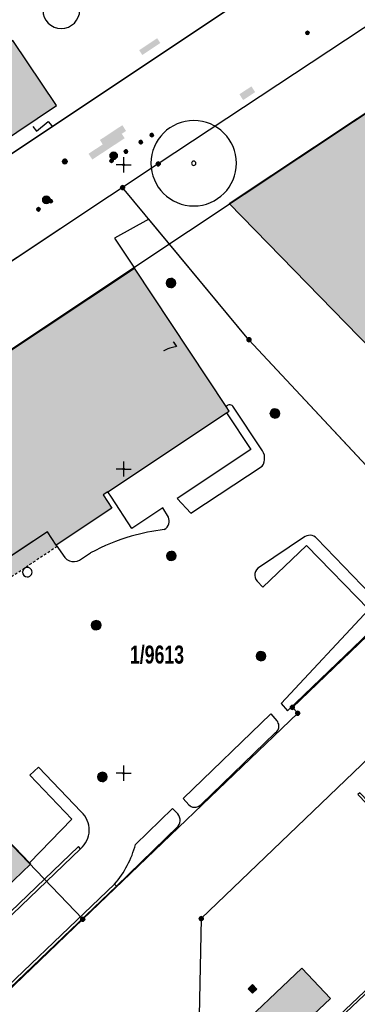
# Model space of a CAD drawing. Header units: metres. Extents: x 2695560 to 2696939, y 1260491 to 1262050.
# Tile 592 of 656: x 2695942 to 2695970, y 1261306 to 1261387. Entities that reach past the tile are written whole.
import ezdxf

# ---------------------------------------------------------------- set-up
doc = ezdxf.new("R2010")
doc.units = ezdxf.units.M
doc.linetypes.add('AUSGEZOGEN', pattern=[0])
doc.linetypes.add('VERDECKT2_S2', pattern=[0.36, 0.2, -0.16])
for name, color, linetype in [('XR$1$AV_Flächen (EO)', 7, 'AUSGEZOGEN'), ('XR$1$AV_Gebäudeflächen (BB)', 7, 'AUSGEZOGEN'), ('XR$1$AV_Gebäudeflächen (EO)', 7, 'AUSGEZOGEN'), ('XR$1$AV_Grenzpunkte', 7, 'AUSGEZOGEN'), ('XR$1$AV_Grundstück-Nr.', 7, 'AUSGEZOGEN'), ('XR$1$AV_Haus-Nr.', 7, 'AUSGEZOGEN'), ('XR$1$AV_Koordinatennetzpunkte', 7, 'AUSGEZOGEN'), ('XR$1$AV_Linien (BB)', 7, 'AUSGEZOGEN'), ('XR$1$AW_LK_Einlaufschacht alt', 24, 'AUSGEZOGEN'), ('XR$1$AW_LK_Schachtdeckel', 24, 'AUSGEZOGEN'), ('XR$1$AW_LK_Zwischenpunkt', 24, 'AUSGEZOGEN'), ('XR$1$EW_LK_Bauwerk_FL_Linie_Punkt', 1, 'AUSGEZOGEN'), ('XR$1$EW_LK_Knoten', 1, 'AUSGEZOGEN'), ('XR$1$FM_LK_SW_TRASSEKNOTEN', 94, 'AUSGEZOGEN'), ('XR$1$GA_LK_Absperrarmatur', 32, 'AUSGEZOGEN'), ('XR$1$GR_Baum', 94, 'AUSGEZOGEN'), ('XR$1$Liegenschaftsgrenzen', 7, 'AUSGEZOGEN'), ('XR$1$PFAV', 255, 'AUSGEZOGEN'), ('XR$1$PFAW', 255, 'AUSGEZOGEN'), ('XR$1$PFEW', 255, 'AUSGEZOGEN'), ('XR$1$PFGA', 255, 'AUSGEZOGEN'), ('XR$1$RAEW', 8, 'AUSGEZOGEN'), ('XR$1$RP_Abstandslinie', 7, 'AUSGEZOGEN')]:
    doc.layers.add(name, color=color, linetype=linetype)
doc.styles.add('ARIAL', font='arial.ttf')

# ---------------------------------------------------------------- blocks, each defined once
blk = doc.blocks.new('COMPLEXOBJECT_337')
at = {"layer": 'XR$1$AV_Linien (BB)', "color": 7, "linetype": 'AUSGEZOGEN', "transparency": 33554687}
blk.add_line((5976.6, 11390.78), (5952.839, 11375.075), dxfattribs=at)
for centre, radius, start, end in [((5985.321, 11382.022), 9.646, 102.92671, 123.12349), ((5977.981, 11388.696), 2.5, 34.16035, 123.53934)]:
    blk.add_arc(centre, radius, start, end, dxfattribs=at)
blk = doc.blocks.new('COMPLEXOBJECT_363')
at = {"layer": 'XR$1$AV_Linien (BB)', "color": 7, "linetype": 'AUSGEZOGEN', "transparency": 33554687}
blk.add_line((5967.776, 11394.014), (5975.772, 11399.423), dxfattribs=at)
blk.add_lwpolyline([(5935.547, 11372.404), (5936.01, 11372.71), (5937.64, 11373.82), (5967.23, 11393.56)], dxfattribs=at)
for centre, radius, start, end in [((5974.872, 11400.878), 1.7, 14.76315, 74.51917), ((5974.866, 11400.871), 1.708, 302.04408, 14.94032), ((5965.142, 11396.626), 3.71, 304.25175, 315.23542)]:
    blk.add_arc(centre, radius, start, end, dxfattribs=at)
blk = doc.blocks.new('COMPLEXOBJECT_567')
at = {"layer": 'XR$1$AV_Linien (BB)', "color": 7, "linetype": 'AUSGEZOGEN', "transparency": 33554687}
for p, q in [((5944.472, 11343.749), (5945.176, 11342.74)), ((5946.373, 11342.513), (5947.283, 11343.107))]:
    blk.add_line(p, q, dxfattribs=at)
blk.add_lwpolyline([(5953.679, 11346.038), (5953.225, 11346.799), (5950.672, 11345.116), (5948.999, 11347.682), (5948.701, 11348.13)], dxfattribs=at)
for centre, radius, start, end in [((5952.934, 11345.731), 0.806, 342.8444, 22.40841), ((5952.933, 11345.727), 0.806, 299.7459, 343.0849), ((5955.353, 11328.182), 16.967, 106.18046, 118.40034), ((5955.337, 11328.247), 16.9, 96.81143, 106.19065), ((5945.904, 11343.332), 0.938, 219.13955, 248.05028), ((5945.91, 11343.34), 0.947, 247.86281, 299.25506)]:
    blk.add_arc(centre, radius, start, end, dxfattribs=at)
blk = doc.blocks.new('COMPLEXOBJECT_568')
at = {"layer": 'XR$1$AV_Linien (BB)', "color": 7, "linetype": 'AUSGEZOGEN', "transparency": 33554687}
for p, q in [((5962.459, 11328.318), (5956.384, 11322.467)), ((5955.366, 11322.405), (5954.893, 11322.924))]:
    blk.add_line(p, q, dxfattribs=at)
blk.add_lwpolyline([(5954.893, 11322.924), (5962.083, 11329.877), (5962.584, 11329.318)], dxfattribs=at)
for centre, radius, start, end in [((5962.076, 11328.872), 0.676, 2.96175, 41.26462), ((5962.081, 11328.872), 0.671, 304.27735, 2.98231), ((5955.85, 11322.858), 0.662, 264.00373, 323.76246), ((5955.848, 11322.858), 0.661, 223.22868, 264.1948)]:
    blk.add_arc(centre, radius, start, end, dxfattribs=at)
blk = doc.blocks.new('COMPLEXOBJECT_668')
at = {"layer": 'XR$1$AV_Linien (BB)', "color": 7, "linetype": 'AUSGEZOGEN', "transparency": 33554687}
for points in [[(5950.978, 11319.147), (5954.021, 11322.105), (5954.354, 11321.771)], [(5954.489, 11320.642), (5949.425, 11315.706), (5949.252, 11315.887)]]:
    blk.add_lwpolyline(points, dxfattribs=at)
for centre, radius, start, end in [((5953.774, 11321.129), 0.865, 325.73563, 47.90189), ((5943.074, 11321.245), 8.177, 319.06634, 345.13589)]:
    blk.add_arc(centre, radius, start, end, dxfattribs=at)
blk = doc.blocks.new('COMPLEXOBJECT_669')
at = {"layer": 'XR$1$AV_Linien (BB)', "color": 7, "linetype": 'AUSGEZOGEN', "transparency": 33554687}
blk.add_line((5961.298, 11351.646), (5959.033, 11355.095), dxfattribs=at)
blk.add_lwpolyline([(5958.457, 11354.611), (5960.46, 11351.597), (5954.385, 11347.568), (5955.526, 11346.359), (5961.38, 11350.227)], dxfattribs=at)
for centre, radius, start, end in [((5958.719, 11354.913), 0.363, 30.14416, 142.83332), ((5960.425, 11350.884), 1.159, 325.49134, 41.12323)]:
    blk.add_arc(centre, radius, start, end, dxfattribs=at)
blk = doc.blocks.new('COMPLEXOBJECT_670')
at = {"layer": 'XR$1$AV_Linien (BB)', "color": 7, "linetype": 'AUSGEZOGEN', "transparency": 33554687}
for p, q in [((5964.775, 11344.361), (5961.147, 11341.94)), ((5971.095, 11338.853), (5965.866, 11344.286))]:
    blk.add_line(p, q, dxfattribs=at)
for points in [[(5960.962, 11340.79), (5961.427, 11340.286), (5965.02, 11343.705), (5970.128, 11338.444), (5962.937, 11330.722)], [(5962.937, 11330.722), (5963.472, 11330.129), (5970.898, 11337.279)]]:
    blk.add_lwpolyline(points, dxfattribs=at)
for centre, radius, start, end in [((5965.284, 11343.79), 0.765, 40.43637, 131.69849), ((5961.525, 11341.289), 0.752, 120.14322, 221.57908), ((5969.902, 11338.203), 1.359, 317.15313, 28.57891)]:
    blk.add_arc(centre, radius, start, end, dxfattribs=at)
blk = doc.blocks.new('COMPLEXOBJECT_696')
at = {"layer": 'XR$1$AV_Linien (BB)', "color": 7, "linetype": 'AUSGEZOGEN', "transparency": 33554687}
for points in [[(5942.26, 11317.644), (5945.753, 11321.236), (5942.307, 11324.828), (5942.998, 11325.506), (5946.521, 11321.818)], [(5946.47, 11318.793), (5934.593, 11307.417), (5933.662, 11306.889), (5932.621, 11306.626), (5931.548, 11306.651), (5930.52, 11306.959), (5929.611, 11307.53), (5928.885, 11308.321), (5928.395, 11309.277), (5928.185, 11310.332), (5928.274, 11311.403), (5928.647, 11312.393), (5929.427, 11313.145)]]:
    blk.add_lwpolyline(points, dxfattribs=at)
blk.add_arc((5945.143, 11320.328), 2.029, 310.83868, 47.22955, dxfattribs=at)
blk = doc.blocks.new('COMPLEXOBJECT_1253')
at = {"layer": 'XR$1$Liegenschaftsgrenzen', "color": 7, "linetype": 'AUSGEZOGEN', "transparency": 33554687}
for p, q in [((5951.17, 11392.79), (5963.09, 11400)), ((5928.27, 11384.18), (5930.4, 11384.63))]:
    blk.add_line(p, q, dxfattribs=at)
for centre, radius, start, end in [((5965.121, 11396.739), 3.842, 63.25831, 121.91916), ((5965.053, 11396.773), 3.843, 3.08152, 62.11618), ((5915.513, 11453.035), 70.007, 282.27761, 300.61957)]:
    blk.add_arc(centre, radius, start, end, dxfattribs=at)
blk = doc.blocks.new('COMPLEXOBJECT_1254')
at = {"layer": 'XR$1$Liegenschaftsgrenzen', "color": 7, "linetype": 'AUSGEZOGEN', "transparency": 33554687}
blk.add_lwpolyline([(5967.23, 11393.56), (5937.64, 11373.82), (5936.01, 11372.71)], dxfattribs=at)
blk.add_arc((5965.059, 11396.726), 3.839, 304.4309, 3.78707, dxfattribs=at)
blk = doc.blocks.new('BAV15')
at = {"layer": 'XR$1$PFAV', "transparency": 33554687}
blk.add_hatch(color=7, dxfattribs=at).paths.add_polyline_path([(0.5, 0), (0.49, 0.1), (0.46, 0.2), (0.41, 0.29), (0.34, 0.36), (0.26, 0.42), (0.17, 0.47), (0.08, 0.49), (-0.03, 0.5), (-0.13, 0.48), (-0.22, 0.45), (-0.31, 0.4), (-0.38, 0.33), (-0.44, 0.24), (-0.48, 0.15), (-0.5, 0.05), (-0.5, -0.05), (-0.48, -0.15), (-0.44, -0.24), (-0.38, -0.33), (-0.31, -0.4), (-0.22, -0.45), (-0.13, -0.48), (-0.03, -0.5), (0.08, -0.49), (0.17, -0.47), (0.26, -0.42), (0.34, -0.36), (0.41, -0.29), (0.46, -0.2), (0.49, -0.1)])
at = {"color": 7, "transparency": 33554687}
for start, end in [(90, 270), (270, 90)]:
    blk.add_arc((0, 0), 0.5, start, end, dxfattribs=at)
at = {"layer": 'XR$1$PFAV', "transparency": 33554687}
blk.add_circle((0, 0), 0.5, dxfattribs=at)
blk = doc.blocks.new('BAV2041')
at = {"color": 7, "transparency": 33554687}
for p, q in [((-0.05, 0), (-0.5, 0)), ((0, 0.5), (0, 0.05)), ((0.05, 0), (0.5, 0)), ((0, -0.05), (0, -0.5))]:
    blk.add_line(p, q, dxfattribs=at)
blk.add_circle((0, 0), 0.05, dxfattribs=at)
for start, end in [(90, 270), (270, 90)]:
    blk.add_arc((0, 0), 0.05, start, end, dxfattribs=at)
blk = doc.blocks.new('WBGR1')
at = {"color": 94, "transparency": 33554687}
for radius, start, end in [(1, 90, 270), (1, 270, 90), (0.05, 90, 270), (0.05, 270, 90)]:
    blk.add_arc((0, 0), radius, start, end, dxfattribs=at)
blk = doc.blocks.new('BAW2089')
at = {"layer": 'XR$1$PFAW', "transparency": 33554687}
blk.add_hatch(color=7, dxfattribs=at).paths.add_polyline_path([(-0.5, 0.5), (-0.5, -0.5), (0.5, -0.5), (0.5, 0.5)])
at = {"transparency": 33554687}
blk.add_lwpolyline([(-0.5, 0.5), (0.5, 0.5), (0.5, -0.5), (-0.5, -0.5), (-0.5, 0.5)], close=True, dxfattribs=at)
at = {"layer": 'XR$1$PFAW', "transparency": 33554687}
blk.add_lwpolyline([(-0.5, 0.5), (0.5, 0.5), (0.5, -0.5), (-0.5, -0.5), (-0.5, 0.5)], close=True, dxfattribs=at)
blk = doc.blocks.new('BAW2093')
at = {"transparency": 33554687}
blk.add_lwpolyline([(-0.375, -0.5), (0, -0.5), (0, 0.5), (0.375, 0.5)], dxfattribs=at)
blk = doc.blocks.new('BAW2082')
at = {"layer": 'XR$1$PFAW', "transparency": 33554687}
blk.add_hatch(color=7, dxfattribs=at).paths.add_polyline_path([(0.51, 0), (0.5, 0.1), (0.47, 0.19), (0.42, 0.28), (0.35, 0.36), (0.27, 0.42), (0.18, 0.47), (0.08, 0.49), (-0.02, 0.5), (-0.12, 0.48), (-0.21, 0.45), (-0.3, 0.39), (-0.37, 0.32), (-0.43, 0.24), (-0.47, 0.15), (-0.49, 0.05), (-0.49, -0.05), (-0.47, -0.15), (-0.43, -0.25), (-0.37, -0.33), (-0.3, -0.4), (-0.21, -0.45), (-0.12, -0.49), (-0.02, -0.5), (0.08, -0.5), (0.18, -0.47), (0.27, -0.43), (0.35, -0.37), (0.42, -0.29), (0.47, -0.2), (0.5, -0.1)])
at = {"transparency": 33554687}
for start, end in [(91.1948, 268.8052), (268.8052, 91.1948)]:
    blk.add_arc((0.01, 0), 0.5, start, end, dxfattribs=at)
at = {"layer": 'XR$1$PFAW', "transparency": 33554687}
blk.add_circle((0.01, 0), 0.5, dxfattribs=at)
blk = doc.blocks.new('BAW2088')
at = {"layer": 'XR$1$PFAW', "transparency": 33554687}
blk.add_hatch(color=253, dxfattribs=at).paths.add_polyline_path([(0.51, 0), (0.5, 0.1), (0.47, 0.2), (0.42, 0.29), (0.35, 0.36), (0.27, 0.42), (0.18, 0.47), (0.09, 0.49), (-0.01, 0.5), (-0.11, 0.48), (-0.21, 0.45), (-0.3, 0.4), (-0.37, 0.33), (-0.43, 0.24), (-0.47, 0.15), (-0.49, 0.05), (-0.49, -0.05), (-0.47, -0.15), (-0.43, -0.24), (-0.37, -0.33), (-0.3, -0.4), (-0.21, -0.45), (-0.11, -0.48), (-0.01, -0.5), (0.09, -0.49), (0.18, -0.47), (0.27, -0.42), (0.35, -0.36), (0.42, -0.29), (0.47, -0.2), (0.5, -0.1)])
at = {"transparency": 33554687}
for start, end in [(91.1948, 268.8052), (268.8052, 91.1948)]:
    blk.add_arc((0.01, 0), 0.5, start, end, dxfattribs=at)
at = {"layer": 'XR$1$PFAW', "transparency": 33554687}
blk.add_circle((0.01, 0), 0.5, dxfattribs=at)
blk = doc.blocks.new('BGA965')
at = {"layer": 'XR$1$PFGA', "transparency": 33554687}
blk.add_hatch(color=7, dxfattribs=at).paths.add_polyline_path([(0.5, 0), (0.49, 0.1), (0.46, 0.2), (0.41, 0.29), (0.34, 0.36), (0.26, 0.42), (0.17, 0.47), (0.08, 0.49), (-0.03, 0.5), (-0.13, 0.48), (-0.22, 0.45), (-0.31, 0.4), (-0.38, 0.33), (-0.44, 0.24), (-0.48, 0.15), (-0.5, 0.05), (-0.5, -0.05), (-0.48, -0.15), (-0.44, -0.24), (-0.38, -0.33), (-0.31, -0.4), (-0.22, -0.45), (-0.13, -0.48), (-0.03, -0.5), (0.08, -0.49), (0.17, -0.47), (0.26, -0.42), (0.34, -0.36), (0.41, -0.29), (0.46, -0.2), (0.49, -0.1)])
at = {"color": 32, "transparency": 33554687}
blk.add_line((0, 0.5), (0, -0.5), dxfattribs=at)
for start, end in [(90, 270), (270, 90)]:
    blk.add_arc((0, 0), 0.5, start, end, dxfattribs=at)
at = {"layer": 'XR$1$PFGA', "transparency": 33554687}
blk.add_circle((0, 0), 0.5, dxfattribs=at)
blk = doc.blocks.new('BEW15')
at = {"layer": 'XR$1$PFEW', "transparency": 33554687}
h = blk.add_hatch(color=7, dxfattribs=at)
h.paths.add_polyline_path([(-0.5, 0), (-0.5, -0.05), (-0.49, -0.1), (-0.48, -0.15), (-0.46, -0.2), (-0.44, -0.24), (-0.41, -0.29), (-0.38, -0.33), (-0.34, -0.36), (-0.31, -0.4), (-0.26, -0.42), (-0.22, -0.45), (-0.17, -0.47), (-0.13, -0.48), (-0.08, -0.49), (-0.03, -0.5), (0.03, -0.5), (0.08, -0.49), (0.13, -0.48), (0.17, -0.47), (0.22, -0.45), (0.26, -0.42), (0.31, -0.4), (0.34, -0.36), (0.38, -0.33), (0.41, -0.29), (0.44, -0.24), (0.46, -0.2), (0.48, -0.15), (0.49, -0.1), (0.5, -0.05), (0.5, 0), (0.5, 0.05), (0.49, 0.1), (0.48, 0.15), (0.46, 0.2), (0.44, 0.24), (0.41, 0.29), (0.38, 0.33), (0.34, 0.36), (0.31, 0.4), (0.26, 0.42), (0.22, 0.45), (0.17, 0.47), (0.13, 0.48), (0.08, 0.49), (0.03, 0.5), (-0.03, 0.5), (-0.08, 0.49), (-0.13, 0.48), (-0.17, 0.47), (-0.22, 0.45), (-0.26, 0.42), (-0.31, 0.4), (-0.34, 0.36), (-0.38, 0.33), (-0.41, 0.29), (-0.44, 0.24), (-0.46, 0.2), (-0.48, 0.15), (-0.49, 0.1), (-0.5, 0.05)])
h.paths.add_polyline_path([(0.01, 0), (0.01, 0), (0.01, 0), (0.01, 0), (0.01, 0), (0.01, 0), (0.01, 0), (0.01, -0.01), (0.01, -0.01), (0.01, -0.01), (0.01, -0.01), (0.01, -0.01), (0, -0.01), (0, -0.01), (0, -0.01), (0, -0.01), (0, -0.01), (0, -0.01), (0, -0.01), (0, -0.01), (0, -0.01), (0, -0.01), (0, -0.01), (-0.01, -0.01), (-0.01, -0.01), (-0.01, -0.01), (-0.01, -0.01), (-0.01, 0), (-0.01, 0), (-0.01, 0), (-0.01, 0), (-0.01, 0), (-0.01, 0), (-0.01, 0), (-0.01, 0), (-0.01, 0), (-0.01, 0), (-0.01, 0.01), (-0.01, 0.01), (-0.01, 0.01), (-0.01, 0.01), (-0.01, 0.01), (0, 0.01), (0, 0.01), (0, 0.01), (0, 0.01), (0, 0.01), (0, 0.01), (0, 0.01), (0, 0.01), (0, 0.01), (0, 0.01), (0, 0.01), (0.01, 0.01), (0.01, 0.01), (0.01, 0.01), (0.01, 0.01), (0.01, 0.01), (0.01, 0.01), (0.01, 0), (0.01, 0), (0.01, 0)], flags=16)
at = {"color": 1, "transparency": 33554687}
for start, end in [(0, 180), (180, 0)]:
    blk.add_arc((0, 0), 0.5, start, end, dxfattribs=at)
at = {"layer": 'XR$1$PFEW', "transparency": 33554687}
blk.add_circle((0, 0), 0.5, dxfattribs=at)
blk = doc.blocks.new('BEW957')
at = {"layer": 'XR$1$RAEW', "transparency": 33554687}
blk.add_hatch(color=1, dxfattribs=at).paths.add_polyline_path([(-0.5, 0), (-0.5, -0.05), (-0.49, -0.1), (-0.48, -0.15), (-0.46, -0.2), (-0.44, -0.24), (-0.41, -0.29), (-0.38, -0.33), (-0.34, -0.36), (-0.31, -0.4), (-0.26, -0.42), (-0.22, -0.45), (-0.17, -0.47), (-0.13, -0.48), (-0.08, -0.49), (-0.03, -0.5), (0.03, -0.5), (0.08, -0.49), (0.13, -0.48), (0.17, -0.47), (0.22, -0.45), (0.26, -0.42), (0.31, -0.4), (0.34, -0.36), (0.38, -0.33), (0.41, -0.29), (0.44, -0.24), (0.46, -0.2), (0.48, -0.15), (0.49, -0.1), (0.5, -0.05), (0.5, 0), (0.5, 0.05), (0.49, 0.1), (0.48, 0.15), (0.46, 0.2), (0.44, 0.24), (0.41, 0.29), (0.38, 0.33), (0.34, 0.36), (0.31, 0.4), (0.26, 0.42), (0.22, 0.45), (0.17, 0.47), (0.13, 0.48), (0.08, 0.49), (0.03, 0.5), (-0.03, 0.5), (-0.08, 0.49), (-0.13, 0.48), (-0.17, 0.47), (-0.22, 0.45), (-0.26, 0.42), (-0.31, 0.4), (-0.34, 0.36), (-0.38, 0.33), (-0.41, 0.29), (-0.44, 0.24), (-0.46, 0.2), (-0.48, 0.15), (-0.49, 0.1), (-0.5, 0.05)])
at = {"color": 1, "transparency": 33554687}
for start, end in [(90, 180), (180, 270), (0, 90), (270, 0)]:
    blk.add_arc((0, 0), 0.5, start, end, dxfattribs=at)
at = {"layer": 'XR$1$RAEW', "color": 1, "transparency": 33554687}
blk.add_circle((0, 0), 0.5, dxfattribs=at)
blk = doc.blocks.new('BWFM16')
at = {"color": 94, "transparency": 33554687}
for start, end in [(91.1948, 268.8052), (268.8052, 91.1948)]:
    blk.add_arc((0.01, 0), 0.5, start, end, dxfattribs=at)

msp = doc.modelspace()

# ---------------------------------------------------------------- hatches: boundary and pattern name
at = {"transparency": 33554687}
for points in [[(2695952.241, 1261384.225), (2695952.503, 1261383.833), (2695953.987, 1261384.822), (2695953.725, 1261385.215)], [(2695960.477, 1261380.605), (2695960.788, 1261380.132), (2695961.777, 1261380.783), (2695961.466, 1261381.256)], [(2695948.085, 1261375.717), (2695948.398, 1261375.242), (2695951.059, 1261376.995), (2695950.746, 1261377.47)], [(2695949.018, 1261376.847), (2695949.33, 1261376.375), (2695951.174, 1261377.593), (2695950.862, 1261378.065)]]:
    msp.add_hatch(color=7, dxfattribs=at).paths.add_polyline_path(points)
at = {"layer": 'XR$1$AV_Gebäudeflächen (BB)', "true_color": 0xd2d2d2, "transparency": 33554687}
for points in [[(2695975.624, 1261355.21), (2695981.632, 1261361.052), (2695982.897, 1261359.752), (2695985.29, 1261362.079), (2695984.024, 1261363.381), (2695984.958, 1261364.29), (2695986.299, 1261362.911), (2695986.406, 1261363.016), (2695984.972, 1261364.491), (2695995.185, 1261374.421), (2695988.609, 1261381.184), (2695988.801, 1261381.37), (2695986.106, 1261384.144), (2695984.022, 1261382.128), (2695980.675, 1261385.592), (2695959.65, 1261371.638)], [(2695945.444, 1261379.676), (2695941.867, 1261385.035), (2695935.629, 1261380.866), (2695939.206, 1261375.507)], [(2695945.442, 1261343.559), (2695950.001, 1261346.593), (2695949.279, 1261347.68), (2695949.671, 1261347.94), (2695959.427, 1261354.421), (2695959.648, 1261354.568), (2695959.4, 1261354.942), (2695951.861, 1261366.319), (2695920.03, 1261345.189), (2695920.084, 1261345.107), (2695927.836, 1261333.434), (2695927.972, 1261333.524), (2695942.565, 1261343.219), (2695944.718, 1261344.649)], [(2695943.23, 1261317.454), (2695934.091, 1261326.987), (2695935.263, 1261328.111), (2695934.743, 1261328.652), (2695934.541, 1261328.458), (2695931.827, 1261331.279), (2695932.029, 1261331.473), (2695931.495, 1261332.029), (2695930.343, 1261330.917), (2695928.62, 1261332.703), (2695927.972, 1261333.524), (2695927.836, 1261333.434), (2695920.084, 1261345.107), (2695920.03, 1261345.189), (2695907.497, 1261336.819), (2695930.397, 1261312.955), (2695934.405, 1261308.779), (2695943.335, 1261317.344)], [(2695959.808, 1261303.089), (2695956.315, 1261299.769), (2695956.769, 1261299.308), (2695961.877, 1261299.256), (2695964.852, 1261302.077), (2695964.213, 1261302.753), (2695967.949, 1261306.286), (2695965.608, 1261308.788), (2695959.712, 1261303.19)]]:
    msp.add_hatch(color=254, dxfattribs=at).paths.add_polyline_path(points)
at = {"layer": 'XR$1$AV_Gebäudeflächen (EO)', "true_color": 0xebebeb, "transparency": 33554687}
msp.add_hatch(color=7, dxfattribs=at).paths.add_polyline_path([(2695945.509, 1261343.463), (2695945.442, 1261343.559), (2695944.718, 1261344.649), (2695927.972, 1261333.524), (2695928.62, 1261332.703), (2695930.343, 1261330.917), (2695931.495, 1261332.029), (2695932.029, 1261331.473), (2695931.827, 1261331.279), (2695934.541, 1261328.458), (2695934.743, 1261328.652), (2695935.263, 1261328.111), (2695934.091, 1261326.987), (2695935.597, 1261325.416), (2695937.797, 1261327.525), (2695932.4, 1261333.2), (2695932.762, 1261334.983)])

# ---------------------------------------------------------------- linework, layer by layer
at = {"layer": 'XR$1$AV_Flächen (EO)', "color": 7, "linetype": 'VERDECKT2_S2', "transparency": 33554687}
msp.add_line((2695945.509, 1261343.463), (2695945.442, 1261343.559), dxfattribs=at)
at = {"layer": 'XR$1$AV_Flächen (EO)', "color": 7, "linetype": 'AUSGEZOGEN', "transparency": 33554687}
for points in [[(2695945.442, 1261343.559), (2695944.718, 1261344.649), (2695927.972, 1261333.524), (2695928.62, 1261332.703), (2695930.343, 1261330.917), (2695931.495, 1261332.029), (2695932.029, 1261331.473), (2695931.827, 1261331.279), (2695934.541, 1261328.458), (2695934.743, 1261328.652), (2695935.263, 1261328.111), (2695934.091, 1261326.987), (2695935.597, 1261325.416)], [(2695935.563, 1261307.227), (2695947.44, 1261318.603), (2695947.267, 1261318.784), (2695935.413, 1261307.429)]]:
    msp.add_lwpolyline(points, dxfattribs=at)
at = {"layer": 'XR$1$AV_Flächen (EO)', "color": 7, "linetype": 'VERDECKT2_S2', "transparency": 33554687}
msp.add_lwpolyline([(2695935.597, 1261325.416), (2695937.797, 1261327.525), (2695932.4, 1261333.2), (2695932.762, 1261334.983), (2695945.509, 1261343.463)], dxfattribs=at)
at = {"layer": 'XR$1$AV_Flächen (EO)', "color": 7, "linetype": 'AUSGEZOGEN', "transparency": 33554687}
for points in [[(2695978.452, 1261314.488), (2695978.438, 1261314.149), (2695966.616, 1261302.952), (2695966.754, 1261302.807), (2695978.634, 1261314.059), (2695978.656, 1261314.565), (2695970.362, 1261323.208), (2695970.218, 1261323.07), (2695978.452, 1261314.488)], [(2695950.395, 1261315.516), (2695950.222, 1261315.697), (2695938.329, 1261304.356), (2695936.641, 1261303.242), (2695934.738, 1261302.588), (2695932.732, 1261302.43), (2695930.75, 1261302.777), (2695928.917, 1261303.608), (2695927.337, 1261304.88), (2695924.786, 1261307.541), (2695930.398, 1261312.956), (2695930.224, 1261313.136), (2695924.433, 1261307.548), (2695927.168, 1261304.695), (2695928.785, 1261303.393), (2695930.675, 1261302.536), (2695932.72, 1261302.178), (2695934.79, 1261302.341), (2695936.753, 1261303.016), (2695938.485, 1261304.16), (2695950.395, 1261315.516)]]:
    msp.add_lwpolyline(points, close=True, dxfattribs=at)
at = {"layer": 'XR$1$AV_Linien (BB)', "color": 7, "linetype": 'AUSGEZOGEN', "transparency": 33554687}
for p, q in [((2695939.206, 1261375.507), (2695945.444, 1261379.676)), ((2695953.809, 1261374.885), (2695945.818, 1261369.577)), ((2695920.03, 1261345.189), (2695951.861, 1261366.319)), ((2695959.4, 1261354.942), (2695951.861, 1261366.319)), ((2695949.671, 1261347.94), (2695959.427, 1261354.421)), ((2695942.565, 1261343.219), (2695927.972, 1261333.524))]:
    msp.add_line(p, q, dxfattribs=at)
for points in [[(2695975.624, 1261355.21), (2695959.65, 1261371.638), (2695980.675, 1261385.592), (2695984.022, 1261382.128), (2695986.106, 1261384.144), (2695988.801, 1261381.37), (2695988.609, 1261381.184), (2695995.185, 1261374.421), (2695984.972, 1261364.491), (2695986.406, 1261363.016), (2695986.299, 1261362.911), (2695984.958, 1261364.29), (2695984.024, 1261363.381), (2695985.29, 1261362.079), (2695982.897, 1261359.752), (2695981.632, 1261361.052), (2695975.624, 1261355.21)], [(2695959.808, 1261303.089), (2695956.315, 1261299.769), (2695956.769, 1261299.308), (2695961.877, 1261299.256), (2695964.852, 1261302.077), (2695964.213, 1261302.753), (2695967.949, 1261306.286), (2695965.608, 1261308.788), (2695959.712, 1261303.19), (2695959.808, 1261303.089)]]:
    msp.add_lwpolyline(points, close=True, dxfattribs=at)
for points in [[(2695945.444, 1261379.676), (2695941.867, 1261385.035), (2695935.629, 1261380.866), (2695939.206, 1261375.507)], [(2696011.58, 1261369.956), (2695989.624, 1261348.838), (2695980.357, 1261342.89), (2695979.264, 1261344.062), (2695978.143, 1261345.208), (2695978.094, 1261346.575), (2695976.942, 1261347.965), (2695975.397, 1261346.408), (2695978.402, 1261343.208), (2695977.821, 1261342.678), (2695974.797, 1261345.92), (2695961.265, 1261360.438), (2695953.028, 1261370.346), (2695950.209, 1261368.79), (2695951.861, 1261366.319)], [(2695945.818, 1261369.577), (2695913.44, 1261348.07), (2695896.41, 1261336.753)], [(2695959.427, 1261354.421), (2695959.648, 1261354.568), (2695959.4, 1261354.942)], [(2695949.671, 1261347.94), (2695949.279, 1261347.68), (2695950.001, 1261346.593), (2695945.442, 1261343.559)], [(2695945.442, 1261343.559), (2695944.718, 1261344.649), (2695942.565, 1261343.219)], [(2695927.972, 1261333.524), (2695928.62, 1261332.703), (2695930.343, 1261330.917), (2695931.495, 1261332.029), (2695932.029, 1261331.473), (2695931.827, 1261331.279), (2695934.541, 1261328.458), (2695934.743, 1261328.652), (2695935.263, 1261328.111), (2695934.091, 1261326.987), (2695943.23, 1261317.454)], [(2695943.23, 1261317.454), (2695943.335, 1261317.344), (2695934.405, 1261308.779), (2695930.397, 1261312.955)]]:
    msp.add_lwpolyline(points, dxfattribs=at)
at = {"layer": 'XR$1$Liegenschaftsgrenzen', "color": 7, "linetype": 'AUSGEZOGEN', "transparency": 33554687}
for p, q in [((2695977.57, 1261390.59), (2695953.809, 1261374.885)), ((2695953.809, 1261374.885), (2695950.884, 1261372.942)), ((2695950.884, 1261372.942), (2695916.683, 1261350.224)), ((2695947.608, 1261312.811), (2695932.774, 1261298.59))]:
    msp.add_line(p, q, dxfattribs=at)
for points in [[(2695977.821, 1261342.678), (2695961.265, 1261360.438), (2695950.884, 1261372.942)], [(2695916.683, 1261350.224), (2695927.836, 1261333.434), (2695947.608, 1261312.811)], [(2695947.608, 1261312.811), (2695965.269, 1261329.744), (2695964.826, 1261330.22), (2695977.821, 1261342.678)], [(2695978.403, 1261333.054), (2695957.341, 1261312.861), (2695957.089, 1261300.899), (2695951.928, 1261295.951), (2695951.919, 1261295.527), (2695943.473, 1261287.43), (2695952.099, 1261278.432)]]:
    msp.add_lwpolyline(points, dxfattribs=at)
at = {"layer": 'XR$1$RP_Abstandslinie', "color": 7, "linetype": 'AUSGEZOGEN', "transparency": 33554687}
msp.add_lwpolyline([(2696039.66, 1261336.92), (2696012.44, 1261365.02), (2695987.89, 1261390.37), (2695951.8, 1261366.34), (2695940.447, 1261358.777)], dxfattribs=at)

# ---------------------------------------------------------------- block references
at = {"layer": 'XR$1$AV_Grenzpunkte', "color": 7, "linetype": 'AUSGEZOGEN', "lineweight": -3, "transparency": 33554687, "xscale": 0.3249999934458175, "yscale": 0.3249999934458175}
for p in [(2695953.809, 1261374.885), (2695950.884, 1261372.942), (2695961.265, 1261360.438), (2695964.826, 1261330.22), (2695965.269, 1261329.744), (2695947.608, 1261312.811), (2695957.341, 1261312.861)]:
    msp.add_blockref('BAV15', p, dxfattribs=at)
at = {"layer": 'XR$1$AV_Koordinatennetzpunkte', "color": 7, "linetype": 'AUSGEZOGEN', "lineweight": -3, "transparency": 33554687, "xscale": 1.25, "yscale": 1.25}
for p in [(2695950.97, 1261374.81), (2695950.97, 1261349.81), (2695950.97, 1261324.81)]:
    msp.add_blockref('BAV2041', p, dxfattribs=at)
at = {"layer": 'XR$1$AV_Linien (BB)', "color": 7, "linetype": 'AUSGEZOGEN', "lineweight": -3, "transparency": 33554687}
for name in ['COMPLEXOBJECT_363', 'COMPLEXOBJECT_337', 'COMPLEXOBJECT_669', 'COMPLEXOBJECT_567', 'COMPLEXOBJECT_670', 'COMPLEXOBJECT_568', 'COMPLEXOBJECT_696', 'COMPLEXOBJECT_668']:
    msp.add_blockref(name, (2690000.97, 1249999.81), dxfattribs=at)
at = {"layer": 'XR$1$AW_LK_Einlaufschacht alt', "color": 24, "linetype": 'AUSGEZOGEN', "lineweight": -3, "transparency": 33554687, "xscale": 0.5000000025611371, "yscale": 0.5000000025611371, "rotation": 223.5557563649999}
msp.add_blockref('BAW2089', (2695961.554, 1261307.083), dxfattribs=at)
at = {"layer": 'XR$1$AW_LK_Schachtdeckel', "color": 24, "linetype": 'AUSGEZOGEN', "lineweight": -3, "transparency": 33554687}
for name, p, xscale, yscale in [('BAW2082', (2695954.845, 1261365.092), 0.7499999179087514, 0.7499999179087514), ('BAW2082', (2695963.386, 1261354.377), 0.7499999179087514, 0.7499999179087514), ('BAW2082', (2695954.881, 1261342.67), 0.7499999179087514, 0.7499999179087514), ('BAW2082', (2695948.707, 1261336.974), 0.7499999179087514, 0.7499999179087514), ('BAW2082', (2695962.251, 1261334.435), 0.7499999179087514, 0.7499999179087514), ('BAW2088', (2695949.212, 1261324.507), 0.7578193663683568, 0.7578193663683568)]:
    msp.add_blockref(name, p, dxfattribs=dict(at, xscale=xscale, yscale=yscale))
at = {"layer": 'XR$1$AW_LK_Zwischenpunkt', "color": 24, "linetype": 'AUSGEZOGEN', "lineweight": -3, "transparency": 33554687, "xscale": 1.250000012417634, "yscale": 1.250000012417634, "rotation": 309.637955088}
msp.add_blockref('BAW2093', (2695944.302, 1261377.983), dxfattribs=at)
at = {"layer": 'XR$1$EW_LK_Bauwerk_FL_Linie_Punkt', "color": 1, "linetype": 'AUSGEZOGEN', "lineweight": -3, "transparency": 33554687, "xscale": 0.5999999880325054, "yscale": 0.5999999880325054}
for p in [(2695950.152, 1261375.558), (2695944.623, 1261371.926)]:
    msp.add_blockref('BEW15', p, dxfattribs=at)
at = {"layer": 'XR$1$EW_LK_Knoten', "color": 1, "linetype": 'AUSGEZOGEN', "lineweight": -3, "transparency": 33554687, "xscale": 0.2749999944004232, "yscale": 0.2749999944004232}
for p in [(2695966.058, 1261385.653), (2695953.279, 1261377.251), (2695952.378, 1261376.676), (2695949.987, 1261375.143), (2695944.982, 1261371.829), (2695943.967, 1261371.151)]:
    msp.add_blockref('BEW957', p, dxfattribs=at)
at = {"layer": 'XR$1$EW_LK_Knoten', "color": 1, "linetype": 'AUSGEZOGEN', "lineweight": -3, "transparency": 33554687}
for p, xscale, yscale, rotation in [((2695953.279, 1261377.251), 0.2749999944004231, 0.2749999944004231, 315), ((2695953.279, 1261377.251), 0.2749999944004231, 0.2749999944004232, 225), ((2695953.279, 1261377.251), 0.2749999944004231, 0.2749999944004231, 135), ((2695953.279, 1261377.251), 0.2749999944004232, 0.2749999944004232, 270), ((2695953.279, 1261377.251), 0.2749999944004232, 0.2749999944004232, 180), ((2695952.378, 1261376.676), 0.2749999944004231, 0.2749999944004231, 315), ((2695952.378, 1261376.676), 0.2749999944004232, 0.2749999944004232, 123.2559), ((2695952.378, 1261376.676), 0.2749999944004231, 0.2749999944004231, 212.6772), ((2695952.378, 1261376.676), 0.2749999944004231, 0.2749999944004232, 59.01840000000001), ((2695952.378, 1261376.676), 0.2749999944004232, 0.2749999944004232, 180), ((2695952.378, 1261376.676), 0.2749999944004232, 0.2749999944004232, 270), ((2695951.158, 1261375.894), 0.2749999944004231, 0.2749999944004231, 315), ((2695951.158, 1261375.894), 0.2749999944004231, 0.2749999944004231, 355.4999999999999), ((2695951.158, 1261375.894), 0.2749999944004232, 0.2749999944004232, 270), ((2695949.987, 1261375.143), 0.2749999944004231, 0.2749999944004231, 315), ((2695943.967, 1261371.151), 0.2749999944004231, 0.2749999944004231, 315)]:
    msp.add_blockref('BEW957', p, dxfattribs=dict(at, xscale=xscale, yscale=yscale, rotation=rotation))
at = {"layer": 'XR$1$FM_LK_SW_TRASSEKNOTEN', "color": 94, "linetype": 'AUSGEZOGEN', "lineweight": -3, "transparency": 33554687, "xscale": 0.7769024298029, "yscale": 0.7769024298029}
msp.add_blockref('BWFM16', (2695943.056, 1261341.334), dxfattribs=at)
at = {"layer": 'XR$1$GA_LK_Absperrarmatur', "color": 32, "linetype": 'AUSGEZOGEN', "lineweight": -3, "transparency": 33554687, "xscale": 0.3749999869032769, "yscale": 0.3749999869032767, "rotation": 303.0552}
msp.add_blockref('BGA965', (2695946.144, 1261375.085), dxfattribs=at)
at = {"layer": 'XR$1$GR_Baum', "color": 94, "linetype": 'AUSGEZOGEN', "lineweight": -3, "transparency": 33554687}
for p, xscale, yscale in [((2695945.846, 1261387.536), 1.523822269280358, 1.523822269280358), ((2695956.727, 1261374.939), 3.509939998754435, 3.509939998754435)]:
    msp.add_blockref('WBGR1', p, dxfattribs=dict(at, xscale=xscale, yscale=yscale))
at = {"layer": 'XR$1$Liegenschaftsgrenzen', "color": 7, "linetype": 'AUSGEZOGEN', "lineweight": -3, "transparency": 33554687}
for name in ['COMPLEXOBJECT_1253', 'COMPLEXOBJECT_1254']:
    msp.add_blockref(name, (2690000.97, 1249999.81), dxfattribs=at)

# ---------------------------------------------------------------- texts
at = {"layer": 'XR$1$AV_Grundstück-Nr.', "color": 7, "transparency": 33554687, "insert": (2695953.711, 1261334.541), "char_height": 1.48491, "width": 4.97324, "attachment_point": 5, "style": 'ARIAL'}
msp.add_mtext('\\A1;{\\fArial|i0|b1;\\H1.484908;\\W0.700000;\\C7;1/9613}\\P', dxfattribs=at)
at = {"layer": 'XR$1$AV_Haus-Nr.', "color": 7, "transparency": 33554687, "insert": (2695955.244, 1261360.106), "char_height": 1.1621, "width": 1.02516, "attachment_point": 2, "rotation": 303.9435, "style": 'ARIAL'}
msp.add_mtext('\\W0.68;7', dxfattribs=at)

doc.saveas('drawing.dxf')
